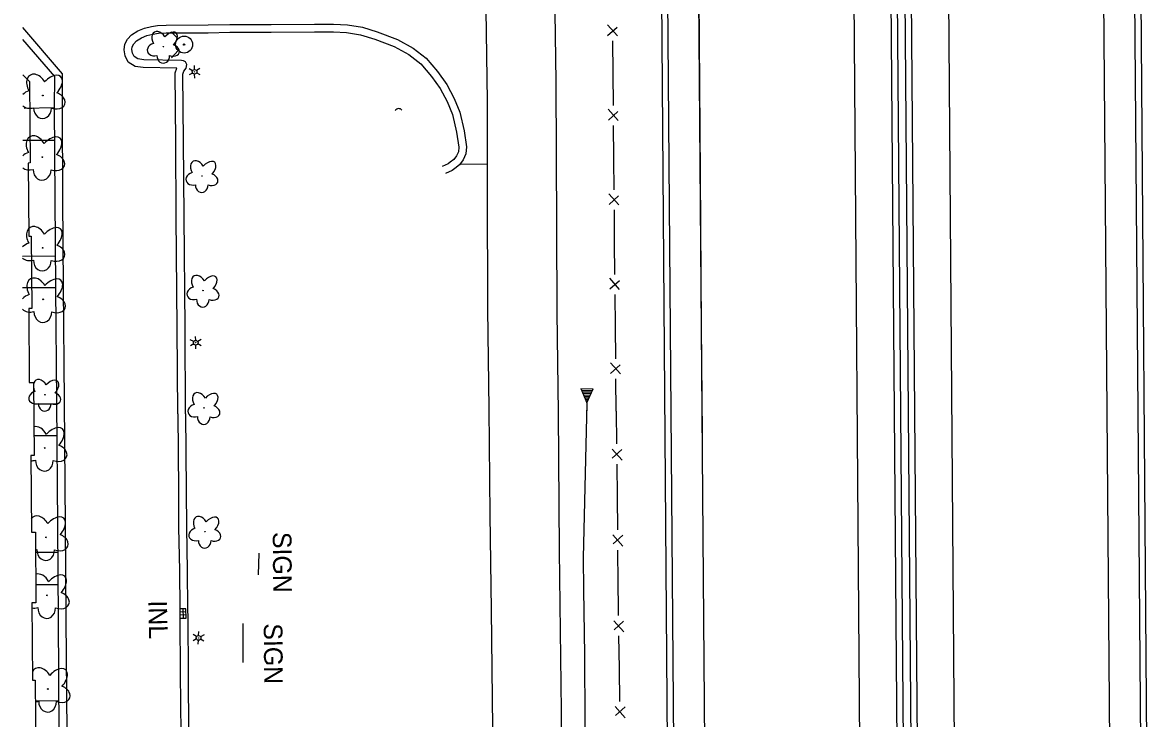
# Model space of a CAD drawing. Extents: x 588843 to 2552415, y 180129 to 269402.
# Drawn here: x 593742.4 to 594105.4, y 182239.8 to 182464.3 of the extents above; entities that cross this region are included whole.
import ezdxf

# ---------------------------------------------------------------- set-up
doc = ezdxf.new("R2010")
doc.units = 0
for name, color, linetype in [('Default', 7, 'Continuous'), ('E_BLD', 7, 'Continuous'), ('E_BMGRD', 7, 'Continuous'), ('E_DRN', 7, 'Continuous'), ('E_DRN_Text', 7, 'Continuous'), ('E_DWY', 7, 'Continuous'), ('E_FEN_P', 7, 'Continuous'), ('E_LAND_Vegetation', 7, 'Continuous'), ('E_LTG', 7, 'Continuous'), ('E_PATH_Sidewalk', 7, 'Continuous'), ('E_RDWY', 7, 'Continuous'), ('E_RDWY_Gravel', 7, 'Continuous'), ('E_SGN', 7, 'Continuous'), ('E_SGN_Text', 7, 'Continuous'), ('E_UTL_WHydrant', 7, 'Continuous'), ('P_BMGRD', 7, 'Continuous'), ('P_RDWY_BarrierConc', 7, 'Continuous'), ('P_RDWY_PavtEdge', 7, 'Continuous'), ('P_RDWY_ShldAgg', 7, 'Continuous'), ('P_RDWY_ShldPaved', 7, 'Continuous')]:
    doc.layers.add(name, color=color, linetype=linetype)

# ---------------------------------------------------------------- blocks, each defined once
blk = doc.blocks.new('INLO')
at = {"layer": 'E_DRN'}
for p, q in [((2, -4), (2, 0)), ((4, -4), (4, 0)), ((6, -2), (0, -2))]:
    blk.add_line(p, q, dxfattribs=at)
blk.add_lwpolyline([(0, -4), (6, -4), (6, 0), (0, 0), (0, -4)], close=True, dxfattribs=at)
blk = doc.blocks.new('INLT_8')
at = {"layer": 'E_DRN_Text'}
blk.add_text('INL', height=12, dxfattribs=at).set_placement((-11.03, -6))
blk = doc.blocks.new('SIGN')
at = {"layer": 'Default'}
blk.add_text('SIGN', height=12, dxfattribs=at).set_placement((-18.55, -6))
blk = doc.blocks.new('LPOL')
at = {"layer": 'Default'}
for p, q in [((-4, 0), (-1.5, 0)), ((-0.75, 1.3), (-2, 3.46)), ((0.75, 1.3), (2, 3.46)), ((1.5, 0), (4, 0)), ((-2, -3.46), (-0.75, -1.3)), ((2, -3.46), (0.75, -1.3))]:
    blk.add_line(p, q, dxfattribs=at)
for radius in [1.5, 1.5, 1.5, 0.125]:
    blk.add_circle((0, 0), radius, dxfattribs=at)
blk = doc.blocks.new('DTRE')
at = {"layer": 'Default'}
blk.add_circle((-0.18, 0), 0.183, dxfattribs=at)
for centre, major_axis, ratio in [((-1.87, 5.32), (1.36, -4.98), 0.782863), ((4.06, 2.74), (-5.27, -2.93), 0.691916), ((-5.87, 0.15), (4.93, -0.12), 0.832022), ((-2.49, -5.24), (1.8, 4.86), 0.716896), ((3.54, -3.71), (-5.01, 4.58), 0.560249)]:
    blk.add_ellipse(centre, major_axis=major_axis, ratio=ratio, start_param=1.570796, end_param=4.712389, dxfattribs=at)
blk = doc.blocks.new('U205')
at = {"layer": 'E_LAND_Vegetation'}
blk.add_circle((-0.01, -0.09), 0.128, dxfattribs=at)
for centre, major_axis, ratio, start_param, end_param in [((-1.94, 2.86), (2.08, -3.68), 0.691916, 1.570796, 2.947583), ((2.57, 2.54), (-3.18, -3.53), 0.560249, 1.570796, 4.712389), ((3.67, -1.68), (-3.41, 1.24), 0.716896, 1.570796, 4.712389), ((-3.72, -1.3), (3.48, 0.98), 0.782863, 4.285859, 4.712389), ((-0.09, -4.07), (0.06, 3.45), 0.832022, 1.570796, 4.712389)]:
    blk.add_ellipse(centre, major_axis=major_axis, ratio=ratio, start_param=start_param, end_param=end_param, dxfattribs=at)
blk = doc.blocks.new('U206')
at = {"layer": 'E_LAND_Vegetation'}
blk.add_circle((-0.01, -0.09), 0.128, dxfattribs=at)
for centre, major_axis, ratio, start_param, end_param in [((-1.94, 2.86), (2.08, -3.68), 0.691916, 1.570796, 3.474788), ((2.57, 2.54), (-3.18, -3.53), 0.560249, 1.570796, 4.712389), ((-1.94, 2.86), (2.08, -3.68), 0.691916, 4.599413, 4.661936), ((3.67, -1.68), (-3.41, 1.24), 0.716896, 1.570796, 4.712389), ((-3.72, -1.3), (3.48, 0.98), 0.782863, 4.596179, 4.712389), ((-0.09, -4.07), (0.06, 3.45), 0.832022, 1.570796, 4.712389)]:
    blk.add_ellipse(centre, major_axis=major_axis, ratio=ratio, start_param=start_param, end_param=end_param, dxfattribs=at)
blk = doc.blocks.new('U207')
at = {"layer": 'E_LAND_Vegetation'}
blk.add_circle((-0.01, -0.09), 0.128, dxfattribs=at)
for centre, major_axis, ratio, start_param, end_param in [((-1.94, 2.86), (2.08, -3.68), 0.691916, 1.570796, 2.99789), ((2.57, 2.54), (-3.18, -3.53), 0.560249, 1.570796, 4.712389), ((3.67, -1.68), (-3.41, 1.24), 0.716896, 1.570796, 4.712389), ((-3.72, -1.3), (3.48, 0.98), 0.782863, 4.163446, 4.712389), ((-0.09, -4.07), (0.06, 3.45), 0.832022, 1.570796, 4.712389)]:
    blk.add_ellipse(centre, major_axis=major_axis, ratio=ratio, start_param=start_param, end_param=end_param, dxfattribs=at)
blk = doc.blocks.new('U208')
at = {"layer": 'E_LAND_Vegetation'}
blk.add_circle((-0.01, -0.09), 0.128, dxfattribs=at)
for centre, major_axis, ratio, start_param, end_param in [((-1.94, 2.86), (2.08, -3.68), 0.691916, 1.570796, 3.650221), ((2.57, 2.54), (-3.18, -3.53), 0.560249, 1.570796, 4.712389), ((3.67, -1.68), (-3.41, 1.24), 0.716896, 1.570796, 4.712389), ((-3.72, -1.3), (3.48, 0.98), 0.782863, 4.403491, 4.712389), ((-0.09, -4.07), (0.06, 3.45), 0.832022, 1.570796, 4.712389)]:
    blk.add_ellipse(centre, major_axis=major_axis, ratio=ratio, start_param=start_param, end_param=end_param, dxfattribs=at)
blk = doc.blocks.new('CULV2')
at = {"layer": 'E_DRN'}
blk.add_arc((19.7, 14.8), 24.6, 216.8699, 323.1301, dxfattribs=at)
blk = doc.blocks.new('HYD')
at = {"layer": 'Default'}
for p, q in [((-3.84, 3.84), (-8.32, 8.32)), ((3.84, 3.84), (8.32, 8.32))]:
    blk.add_line(p, q, dxfattribs=at)
for radius in [5.48, 0.42]:
    blk.add_circle((0, 0), radius, dxfattribs=at)

msp = doc.modelspace()

# ---------------------------------------------------------------- linework, layer by layer
at = {"layer": 'E_BLD'}
msp.add_lwpolyline([(593742.52, 182447.39), (593744.72, 182445.23), (593744.93, 182419), (593744.31, 182418.99), (593744.5, 182395.35), (593745.24, 182395.36), (593745.43, 182372.04), (593744.43, 182372.04), (593744.62, 182348.18), (593745.99, 182348.19), (593746.18, 182324.67), (593745.11, 182324.66), (593745.31, 182299.97), (593746.6, 182299.98), (593746.78, 182277.15), (593745.44, 182277.14), (593745.64, 182252.25), (593746.5, 182252.26), (593746.7, 182227.68)], dxfattribs=at)
at = {"layer": 'E_BMGRD'}
for p, q in [((593922.45, 182346.24), (593924.33, 182341.7)), ((593922.45, 182346.24), (593926.4, 182346.16)), ((593922.66, 182345.74), (593926.17, 182345.66)), ((593922.87, 182345.23), (593925.94, 182345.16)), ((593923.08, 182344.73), (593925.71, 182344.67)), ((593923.29, 182344.22), (593925.48, 182344.17)), ((593923.5, 182343.72), (593925.25, 182343.69)), ((593924.33, 182341.7), (593926.4, 182346.16)), ((593923.7, 182343.22), (593925.02, 182343.19)), ((593923.91, 182342.71), (593924.79, 182342.69)), ((593924.12, 182342.21), (593924.56, 182342.2)), ((593924.33, 182341.7), (593924.21, 182336.43))]:
    msp.add_line(p, q, dxfattribs=at)
at = {"layer": 'E_DWY'}
for points in [[(593792.52, 182338.13), (593792.33, 182365.83), (593792.02, 182401.68), (593791.87, 182425.98), (593791.64, 182448.12), (593792.2, 182449.61), (593781.29, 182449.77), (593778.75, 182450.16), (593776.52, 182451.57), (593775.48, 182453.61), (593775.21, 182455.51), (593775.4, 182457.27), (593776.32, 182458.97), (593777.62, 182460.32), (593779.6, 182461.58), (593781.77, 182462.49), (593784, 182463.04), (593785.99, 182463.34), (593788.72, 182463.48), (593802.29, 182463.53), (593809.23, 182463.64), (593814.28, 182463.69), (593822.61, 182463.66), (593836.53, 182463.81)], [(593836.55, 182463.81), (593842.72, 182463.82), (593847.16, 182463.55), (593851.98, 182462.77), (593856.79, 182461.34), (593863.3, 182458.84), (593868.32, 182456.06), (593872.52, 182452.82), (593876.25, 182448.46), (593879.22, 182444.31), (593881.61, 182439.84), (593883.41, 182435.4), (593884.79, 182429.35), (593885.55, 182424.16), (593885.39, 182421.96), (593884.5, 182420.04), (593883.28, 182418.4), (593881.81, 182417.24), (593880.92, 182416.59), (593878.76, 182415.59)], [(593756, 182341.92), (593755.64, 182378.9), (593755.47, 182407.46), (593755.28, 182437.01), (593755.32, 182447.8), (593742.53, 182462.71)], [(593795.02, 182338.14), (593794.83, 182365.85), (593794.52, 182401.7), (593794.37, 182426), (593794.14, 182447.68), (593794.49, 182448.6), (593795.15, 182449.57), (593795.36, 182450.73), (593795.02, 182451.66), (593794.37, 182451.98), (593793.71, 182452.08), (593781.5, 182452.27), (593779.64, 182452.55), (593778.44, 182453.31), (593777.89, 182454.38), (593777.73, 182455.55), (593777.83, 182456.51), (593778.35, 182457.48), (593779.22, 182458.37), (593780.77, 182459.36), (593782.56, 182460.11), (593784.49, 182460.58), (593786.25, 182460.85), (593788.79, 182460.98), (593802.32, 182461.03), (593809.27, 182461.14), (593814.29, 182461.19), (593822.62, 182461.16), (593836.56, 182461.31)], [(593836.56, 182461.31), (593842.65, 182461.32), (593846.88, 182461.07), (593851.42, 182460.33), (593855.99, 182458.97), (593862.24, 182456.57), (593866.95, 182453.97), (593870.79, 182451), (593874.28, 182446.92), (593877.09, 182442.99), (593879.34, 182438.78), (593881.01, 182434.65), (593882.33, 182428.89), (593883.04, 182424.07), (593882.93, 182422.59), (593882.34, 182421.32), (593881.48, 182420.16), (593880.3, 182419.23), (593879.65, 182418.75), (593877.72, 182417.87)], [(593753.51, 182341.9), (593753.14, 182378.88), (593752.97, 182407.45), (593752.78, 182437), (593752.82, 182446.88), (593742.53, 182458.87)], [(593883.46, 182418.63), (593892.33, 182418.75)], [(593744.96, 182069.48), (593755.53, 182081.91), (593755.32, 182103.13), (593755.06, 182138.96), (593754.71, 182178.81), (593754.59, 182202.14), (593754.28, 182235.15), (593754.03, 182271.84), (593753.78, 182302.08), (593753.51, 182341.9)], [(593744.99, 182065.66), (593758.04, 182081), (593757.82, 182103.15), (593757.56, 182138.98), (593757.21, 182178.83), (593757.09, 182202.15), (593756.78, 182235.17), (593756.53, 182271.86), (593756.28, 182302.1), (593756, 182341.92)], [(593792.52, 182338.12), (593792.71, 182313.36), (593792.77, 182301.46), (593793.02, 182287.59), (593793.11, 182275.24), (593793.18, 182272.19), (593793.29, 182254.39), (593793.47, 182235.05)], [(593795.02, 182338.14), (593795.21, 182313.37), (593795.27, 182301.49), (593795.52, 182287.62), (593795.61, 182275.27), (593795.68, 182272.23), (593795.79, 182254.41), (593795.97, 182235.07)]]:
    msp.add_lwpolyline(points, dxfattribs=at)
at = {"layer": 'E_FEN_P'}
for p, q in [((593934.22, 182459.96), (593931.04, 182463.56)), ((593931.06, 182460.1), (593934.13, 182462.85)), ((593934.43, 182432.72), (593931.25, 182436.32)), ((593931.28, 182432.86), (593934.34, 182435.61)), ((593934.67, 182405.48), (593931.48, 182409.07)), ((593931.51, 182405.61), (593934.58, 182408.37)), ((593934.93, 182378.23), (593931.74, 182381.83)), ((593931.77, 182378.37), (593934.83, 182381.12)), ((593935.18, 182350.99), (593931.99, 182354.58)), ((593932.03, 182351.12), (593935.09, 182353.88)), ((593932.47, 182326.76), (593935.71, 182323.11)), ((593935.68, 182326.62), (593932.56, 182323.82)), ((593932.73, 182299.08), (593935.97, 182295.43)), ((593935.94, 182298.94), (593932.82, 182296.14)), ((593933.01, 182271.39), (593936.28, 182267.76)), ((593936.22, 182271.27), (593933.13, 182268.45)), ((593933.46, 182243.71), (593936.72, 182240.08)), ((593936.67, 182243.59), (593933.57, 182240.77))]:
    msp.add_line(p, q, dxfattribs=at)
for points in [[(593932.86, 182447.95), (593932.78, 182458.35)], [(593932.94, 182437.55), (593932.86, 182447.95)], [(593933.07, 182420.7), (593932.99, 182431.11)], [(593933.16, 182410.3), (593933.07, 182420.27), (593933.07, 182420.7)], [(593933.32, 182393.46), (593933.23, 182403.86)], [(593933.42, 182383.06), (593933.32, 182393.46)], [(593933.58, 182366.22), (593933.48, 182376.62)], [(593933.68, 182355.81), (593933.58, 182366.22)], [(593933.84, 182338.97), (593933.74, 182349.37)], [(593933.84, 182338.97), (593933.94, 182328.4)], [(593934, 182321.86), (593934.1, 182311.29)], [(593934.1, 182311.29), (593934.19, 182300.72)], [(593934.25, 182294.18), (593934.35, 182283.61)], [(593934.35, 182283.61), (593934.43, 182275.29), (593934.47, 182273.04)], [(593934.57, 182266.49), (593934.74, 182255.93)], [(593934.74, 182255.93), (593934.91, 182245.36)]]:
    msp.add_lwpolyline(points, dxfattribs=at)
at = {"layer": 'E_LAND_Vegetation'}
for centre in [(593748.98, 182440.75), (593748.83, 182420.86), (593748.93, 182391.61), (593749.07, 182375.03)]:
    msp.add_circle(centre, 0.128, dxfattribs=at)
for centre, major_axis, ratio, start_param, end_param in [((593747.04, 182443.7), (2.08, -3.67), 0.691916, 1.570796, 4.712389), ((593751.55, 182443.38), (-3.18, -3.53), 0.560249, 1.570796, 4.712389), ((593745.26, 182439.54), (3.48, 0.98), 0.782863, 1.570796, 2.237188), ((593752.66, 182439.16), (-3.41, 1.23), 0.716896, 1.570796, 4.712389), ((593745.26, 182439.54), (3.48, 0.98), 0.782863, 3.610664, 4.712389), ((593748.9, 182436.77), (0.06, 3.45), 0.832022, 1.570796, 4.712389), ((593746.89, 182423.82), (2.08, -3.67), 0.691916, 1.570796, 4.712389), ((593751.41, 182423.49), (-3.18, -3.53), 0.560249, 1.570796, 4.712389), ((593745.12, 182419.65), (3.48, 0.98), 0.782863, 1.570796, 2.183633), ((593752.52, 182419.28), (-3.41, 1.23), 0.716896, 1.570796, 4.712389), ((593745.12, 182419.65), (3.48, 0.98), 0.782863, 3.664219, 4.712389), ((593748.76, 182416.88), (0.06, 3.45), 0.832022, 1.570796, 4.712389), ((593746.99, 182394.57), (2.08, -3.67), 0.691916, 1.570796, 4.712389), ((593751.5, 182394.24), (-3.18, -3.53), 0.560249, 1.570796, 4.712389), ((593745.21, 182390.4), (3.48, 0.98), 0.782863, 1.570796, 2.236845), ((593752.61, 182390.03), (-3.41, 1.23), 0.716896, 1.570796, 4.712389), ((593745.21, 182390.4), (3.48, 0.98), 0.782863, 3.611007, 4.712389), ((593748.85, 182387.63), (0.06, 3.45), 0.832022, 1.570796, 4.712389), ((593747.13, 182377.98), (2.08, -3.67), 0.691916, 1.570796, 4.712389), ((593751.64, 182377.66), (-3.18, -3.53), 0.560249, 1.570796, 4.712389), ((593745.35, 182373.82), (3.48, 0.98), 0.782863, 1.570796, 2.310958), ((593752.75, 182373.44), (-3.41, 1.23), 0.716896, 1.570796, 4.712389), ((593745.35, 182373.82), (3.48, 0.98), 0.782863, 3.536894, 4.712389), ((593748.99, 182371.04), (0.06, 3.45), 0.832022, 1.570796, 4.712389)]:
    msp.add_ellipse(centre, major_axis=major_axis, ratio=ratio, start_param=start_param, end_param=end_param, dxfattribs=at)
at = {"layer": 'E_PATH_Sidewalk'}
for points in [[(593752.78, 182436.76), (593742.98, 182436.55)], [(593752.85, 182426.3), (593742.49, 182426.24)], [(593753.08, 182388.96), (593742.46, 182388.81)], [(593753.14, 182378.71), (593742.45, 182378.71)], [(593753.51, 182341.23), (593746.05, 182341.26)], [(593753.58, 182330.99), (593746.13, 182330.96)], [(593753.85, 182293.4), (593746.65, 182293.33)], [(593753.94, 182282.99), (593746.73, 182282.99)], [(593754.21, 182245.45), (593746.56, 182245.52)]]:
    msp.add_lwpolyline(points, dxfattribs=at)
at = {"layer": 'E_RDWY'}
for points in [[(593892.83, 182339.74), (593892.47, 182371.81), (593892.35, 182410.49), (593892.28, 182438.95), (593891.95, 182468.41), (593891.65, 182498.96), (593891.53, 182530.11), (593891.28, 182562.07), (593890.99, 182604.95), (593890.64, 182647.93), (593890.5, 182681.62), (593890.05, 182725.22), (593889.29, 182760.42), (593889.1, 182791.5), (593888.84, 182833.44), (593888.64, 182870.47), (593888.32, 182902.13), (593887.92, 182939.09)], [(593909.31, 182939.34), (593909.99, 182892.76), (593910.48, 182848.81), (593911.43, 182800.87), (593911.87, 182754.87), (593912.37, 182705.86), (593912.78, 182650.87), (593913.19, 182595.54), (593913.47, 182544.23), (593913.6, 182497.19), (593914.37, 182445.23), (593914.53, 182398.22), (593914.66, 182370.76), (593915.11, 182338.51)], [(593897.83, 181748.36), (593897.58, 181786.05), (593897.37, 181821.04), (593897.17, 181866.88), (593896.89, 181909.03), (593896.66, 181942.48), (593896.43, 181973.88), (593896.2, 182011.63), (593895.82, 182041.7), (593895.77, 182075.15), (593895.43, 182106.27), (593894.88, 182136.31), (593894.66, 182169.49), (593894.34, 182197.68), (593894.04, 182236.82), (593893.6, 182274.85), (593893.15, 182305.55), (593892.83, 182339.74)], [(593915.11, 182338.51), (593915.48, 182293.95), (593916.04, 182242.35), (593916.42, 182198.12), (593916.78, 182150.01), (593917.13, 182107.48), (593917.55, 182065.48), (593917.93, 182013.22), (593918.23, 181974.95), (593918.67, 181935.77), (593918.94, 181889.51), (593919.07, 181851.42), (593919.47, 181812.1), (593919.77, 181773.06), (593920.04, 181747.12)]]:
    msp.add_lwpolyline(points, dxfattribs=at)
at = {"layer": 'E_RDWY_Gravel'}
msp.add_lwpolyline([(593961.64, 182331.65), (593961.27, 182366.32), (593961.01, 182415.15), (593960.66, 182458.51), (593960.31, 182500.45), (593960.09, 182534.66), (593959.79, 182572.79), (593959.48, 182607.03), (593959.14, 182643.74), (593958.92, 182677.5), (593958.62, 182714.32), (593958.48, 182751.45), (593958.07, 182787.03), (593957.85, 182818.62), (593957.54, 182856.48), (593957.32, 182897.87), (593957.27, 182920.34), (593957, 182940.14)], dxfattribs=at)
at = {"layer": 'E_SGN'}
for p, q in [((593818.54, 182286.17), (593818.71, 182293.15)), ((593813.59, 182257.94), (593813.58, 182270.5))]:
    msp.add_line(p, q, dxfattribs=at)
at = {"layer": 'P_BMGRD'}
msp.add_lwpolyline([(593924.33, 182341.7), (593923.2, 182291.69), (593923.27, 182281.33), (593923.6, 182260.35), (593923.71, 182238.91), (593923.94, 182217.62), (593924.22, 182194.6), (593924.41, 182173.05), (593924.47, 182168.19)], dxfattribs=at)
at = {"layer": 'P_RDWY_BarrierConc'}
for p, q in [((593950.9, 182168.4), (593946.46, 182729.59)), ((593952.9, 182168.42), (593948.46, 182729.6)), ((594024.9, 182168.99), (594020.46, 182730.17)), ((594026.9, 182169), (594022.46, 182730.19)), ((594029.4, 182169.02), (594024.96, 182730.21)), ((594031.4, 182169.04), (594026.96, 182730.23))]:
    msp.add_line(p, q, dxfattribs=at)
at = {"layer": 'P_RDWY_PavtEdge'}
for p, q in [((593962.9, 182168.5), (593958.46, 182729.68)), ((594012.9, 182168.89), (594008.46, 182730.08)), ((594043.4, 182169.14), (594038.96, 182730.32)), ((594093.4, 182169.53), (594088.96, 182730.72))]:
    msp.add_line(p, q, dxfattribs=at)
at = {"layer": 'P_RDWY_ShldAgg'}
msp.add_line((594105.4, 182169.63), (594100.96, 182730.81), dxfattribs=at)
at = {"layer": 'P_RDWY_ShldPaved'}
msp.add_line((594103.4, 182169.61), (594098.96, 182730.79), dxfattribs=at)

# ---------------------------------------------------------------- block references
at = {"layer": 'E_DRN'}
for name, p, xscale, yscale, rotation in [('CULV2', (593864.74, 182436.06), 0.05431314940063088, 0.05431314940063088, -176.52873034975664), ('INLO', (593793.18, 182272.19), 0.49999999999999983, 0.4999999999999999, 91.19267499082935)]:
    msp.add_blockref(name, p, dxfattribs=dict(at, xscale=xscale, yscale=yscale, rotation=rotation))
at = {"layer": 'E_DRN_Text', "xscale": 0.5, "yscale": 0.5, "rotation": -88.8073250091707}
msp.add_blockref('INLT_8', (593786.11, 182272.42), dxfattribs=at)
at = {"layer": 'E_LAND_Vegetation', "xscale": 0.5000000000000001, "yscale": 0.5000000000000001}
for p, rotation in [((593787.86, 182456.59), 90.45304071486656), ((593800.29, 182414.91), 90.45304071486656), ((593800.63, 182377.95), 90.45304071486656), ((593749.65, 182344.35), 90.45304071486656), ((593800.94, 182340.11), 90.39954016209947), ((593801.23, 182300.2), 90.39954016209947)]:
    msp.add_blockref('DTRE', p, dxfattribs=dict(at, rotation=rotation))
at = {"layer": 'E_LAND_Vegetation'}
for name, p in [('U205', (593749.59, 182327.17)), ('U206', (593750.01, 182298.36)), ('U207', (593750.34, 182279.66)), ('U208', (593750.61, 182249.44))]:
    msp.add_blockref(name, p, dxfattribs=at)
at = {"layer": 'E_LTG'}
for p, xscale, yscale, rotation in [((593797.92, 182448.4), 0.49999999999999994, 0.49999999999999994, 90.71624745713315), ((593798.27, 182361.04), 0.49999999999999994, 0.49999999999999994, 90.71624745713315), ((593799.18, 182265.85), 0.5, 0.4999999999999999, 88.07085839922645)]:
    msp.add_blockref('LPOL', p, dxfattribs=dict(at, xscale=xscale, yscale=yscale, rotation=rotation))
at = {"layer": 'E_SGN_Text', "xscale": 0.4999999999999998, "yscale": 0.49999999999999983, "rotation": -89.54652874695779}
for p in [(593826.18, 182290.74), (593823.27, 182261.27)]:
    msp.add_blockref('SIGN', p, dxfattribs=at)
at = {"layer": 'E_UTL_WHydrant', "xscale": 0.49999999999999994, "yscale": 0.49999999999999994, "rotation": 90.71624745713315}
msp.add_blockref('HYD', (593794.53, 182457.18), dxfattribs=at)

doc.saveas('drawing.dxf')
